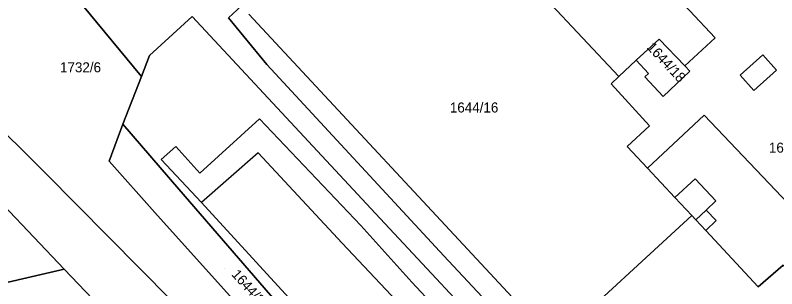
# Model space of a CAD drawing. Extents: x -263943 to -261149, y -1236934 to -1230686.
# Drawn here: x -262243.2 to -262091.4, y -1236319.3 to -1236264.7 of the extents above; entities that cross this region are included whole.
import ezdxf

# ---------------------------------------------------------------- set-up
doc = ezdxf.new("R2010")
doc.units = 0
for name, color, linetype in [('body_kn', 7, 'Continuous'), ('kladpar_druhypozemkov', 7, 'Continuous'), ('kladpar_hranice', 7, 'Continuous'), ('kladpar_parcelnecisla', 7, 'Continuous'), ('kladpar_plochy', 7, 'Continuous'), ('zappar_hrandruhpozemk', 7, 'Continuous')]:
    doc.layers.add(name, color=color, linetype=linetype)

msp = doc.modelspace()

# ---------------------------------------------------------------- linework, layer by layer
at = {"layer": 'body_kn'}
for p, q in [((-262207.97, -1236264.93), (-262207.97, -1236264.93)), ((-262200.73, -1236265.19), (-262200.73, -1236265.19)), ((-262103.69, -1236269.18), (-262103.69, -1236269.18)), ((-262103.69, -1236269.18), (-262103.69, -1236269.18)), ((-262114.84, -1236269.46), (-262114.84, -1236269.46)), ((-262216.44, -1236272.71), (-262216.44, -1236272.71)), ((-262119.41, -1236273.67), (-262119.41, -1236273.67)), ((-262094.17, -1236272.59), (-262094.17, -1236272.59)), ((-262193.04, -1236274.53), (-262193.04, -1236274.53)), ((-262109.72, -1236274.81), (-262109.72, -1236274.81)), ((-262218.06, -1236276.95), (-262218.06, -1236276.95)), ((-262122.89, -1236276.95), (-262122.89, -1236276.95)), ((-262117.68, -1236277.01), (-262117.68, -1236277.01)), ((-262117.68, -1236277.01), (-262117.68, -1236277.01)), ((-262116.93, -1236276.31), (-262116.93, -1236276.31)), ((-262108.73, -1236275.89), (-262108.73, -1236275.89)), ((-262098.66, -1236276.65), (-262098.66, -1236276.65)), ((-262098.66, -1236276.65), (-262098.66, -1236276.65)), ((-262091.47, -1236275.65), (-262091.47, -1236275.65)), ((-262124.42, -1236278.39), (-262124.42, -1236278.39)), ((-262124.42, -1236278.39), (-262124.42, -1236278.39)), ((-262095.96, -1236279.71), (-262095.96, -1236279.71)), ((-262114.04, -1236280.89), (-262114.04, -1236280.89)), ((-262105.87, -1236284.61), (-262105.87, -1236284.61)), ((-262194.53, -1236285.38), (-262194.53, -1236285.38)), ((-262221.8, -1236286.43), (-262221.8, -1236286.43)), ((-262116.73, -1236286.74), (-262116.73, -1236286.74)), ((-262211.22, -1236290.86), (-262211.22, -1236290.86)), ((-262194.79, -1236292.16), (-262194.79, -1236292.16)), ((-262121.23, -1236290.88), (-262121.23, -1236290.88)), ((-262214.1, -1236293.48), (-262214.1, -1236293.48)), ((-262224.52, -1236293.8), (-262224.52, -1236293.8)), ((-262224.52, -1236293.8), (-262224.52, -1236293.8)), ((-262117.18, -1236295.21), (-262117.18, -1236295.21)), ((-262237.22, -1236296.24), (-262237.22, -1236296.24)), ((-262206.4, -1236296.21), (-262206.4, -1236296.21)), ((-262107.65, -1236297.32), (-262107.65, -1236297.32)), ((-262210.64, -1236299.42), (-262210.64, -1236299.42)), ((-262111.7, -1236301.08), (-262111.7, -1236301.08)), ((-262206.07, -1236302.05), (-262206.07, -1236302.05)), ((-262103.51, -1236301.75), (-262103.51, -1236301.75)), ((-262215.39, -1236304.07), (-262215.39, -1236304.07)), ((-262171.42, -1236304.28), (-262171.42, -1236304.28)), ((-262105.46, -1236303.6), (-262105.46, -1236303.6)), ((-262105.46, -1236303.6), (-262105.46, -1236303.6)), ((-262108.33, -1236304.68), (-262108.33, -1236304.68)), ((-262108.33, -1236304.68), (-262108.33, -1236304.68)), ((-262107.51, -1236305.55), (-262107.51, -1236305.55)), ((-262103.47, -1236305.69), (-262103.47, -1236305.69)), ((-262174.32, -1236306.69), (-262174.32, -1236306.69)), ((-262105.55, -1236307.63), (-262105.55, -1236307.63)), ((-262178.05, -1236310.16), (-262178.05, -1236310.16)), ((-262157.79, -1236312.68), (-262157.79, -1236312.68)), ((-262233.44, -1236315.4), (-262233.44, -1236315.4)), ((-262164.17, -1236317.98), (-262164.17, -1236317.98)), ((-262095.06, -1236318.89), (-262095.06, -1236318.89)), ((-262095.06, -1236318.89), (-262095.06, -1236318.89))]:
    msp.add_line(p, q, dxfattribs=at)
at = {"layer": 'kladpar_druhypozemkov'}
for p, q in [((-262229.35, -1236273.78), (-262229.35, -1236273.78)), ((-262112.63, -1236273.91), (-262112.63, -1236273.91)), ((-262152.33, -1236281.51), (-262152.33, -1236281.51)), ((-262201.55, -1236315.29), (-262201.55, -1236315.29))]:
    msp.add_line(p, q, dxfattribs=at)
at = {"layer": 'kladpar_hranice'}
for points in [[(-262103.69, -1236269.18), (-262109.72, -1236274.81), (-262114.84, -1236269.46), (-262119.41, -1236273.67), (-262122.89, -1236276.95), (-262144.63, -1236253.69), (-262159.9, -1236237.36), (-262144.99, -1236223.42), (-262111.88, -1236258.96), (-262112.65, -1236259.67), (-262108.78, -1236263.74), (-262103.69, -1236269.18)], [(-262254.08, -1236238.66), (-262229.81, -1236262.69), (-262218.06, -1236276.95), (-262221.8, -1236286.43), (-262224.52, -1236293.8)], [(-262126.74, -1236423.83), (-262130.74, -1236419.38), (-262145.32, -1236403.19), (-262146.68, -1236407.26), (-262159.62, -1236395.28), (-262161.48, -1236391.89), (-262165.03, -1236387.22), (-262167.99, -1236385.95), (-262182.45, -1236369.99), (-262196.57, -1236353.86), (-262202.23, -1236348.08), (-262233.44, -1236315.4), (-262245.56, -1236302.61), (-262250.43, -1236297.48), (-262258.86, -1236288.84), (-262270.14, -1236277.28), (-262288.75, -1236257.8), (-262294.77, -1236251.74)], [(-262144.63, -1236253.69), (-262122.89, -1236276.95), (-262124.42, -1236278.39)], [(-262198.13, -1236262.82), (-262200.73, -1236265.19), (-262193.04, -1236274.53), (-262157.79, -1236312.68), (-262113.91, -1236359.7), (-262110.67, -1236356.65), (-262106.67, -1236352.87), (-262103.27, -1236356.56), (-262095.03, -1236365.49), (-262095.61, -1236366.02), (-262109.18, -1236378.4), (-262108.06, -1236379.64), (-262117.19, -1236388.07), (-262111.75, -1236372.91), (-262109.2, -1236370.63), (-262113.91, -1236365.61), (-262144.46, -1236333.1), (-262171.42, -1236304.28), (-262207.97, -1236264.93), (-262216.44, -1236272.71), (-262218.06, -1236276.95), (-262229.81, -1236262.69)], [(-262124.42, -1236278.39), (-262116.73, -1236286.74), (-262121.23, -1236290.88), (-262117.18, -1236295.21), (-262111.7, -1236301.08), (-262107.65, -1236297.32), (-262103.51, -1236301.75), (-262105.46, -1236303.6), (-262103.47, -1236305.69), (-262105.55, -1236307.63), (-262107.51, -1236305.55), (-262108.33, -1236304.68), (-262135.8, -1236329.94), (-262110.67, -1236356.65), (-262113.91, -1236359.7), (-262157.79, -1236312.68), (-262193.04, -1236274.53), (-262200.73, -1236265.19), (-262198.13, -1236262.82)], [(-262090.08, -1236314.54), (-262095.06, -1236318.89), (-262105.55, -1236307.63), (-262103.47, -1236305.69), (-262105.46, -1236303.6), (-262103.51, -1236301.75), (-262107.65, -1236297.32), (-262111.7, -1236301.08), (-262117.18, -1236295.21), (-262121.23, -1236290.88), (-262116.73, -1236286.74), (-262124.42, -1236278.39), (-262122.89, -1236276.95), (-262119.41, -1236273.67), (-262116.93, -1236276.31), (-262117.68, -1236277.01), (-262114.04, -1236280.89), (-262108.73, -1236275.89), (-262109.72, -1236274.81), (-262103.69, -1236269.18), (-262108.78, -1236263.74)], [(-262111.75, -1236372.91), (-262117.19, -1236388.07), (-262108.22, -1236397.75), (-262113.65, -1236402.4), (-262120.42, -1236403.75), (-262139.36, -1236381.93), (-262162.78, -1236354.85), (-262186.79, -1236326.92), (-262210.64, -1236299.42), (-262221.8, -1236286.43), (-262218.06, -1236276.95), (-262216.44, -1236272.71), (-262207.97, -1236264.93), (-262171.42, -1236304.28), (-262144.46, -1236333.1), (-262113.91, -1236365.61), (-262109.2, -1236370.63), (-262111.75, -1236372.91)], [(-262117.68, -1236277.01), (-262116.93, -1236276.31), (-262119.41, -1236273.67), (-262114.84, -1236269.46), (-262109.72, -1236274.81), (-262108.73, -1236275.89), (-262114.04, -1236280.89), (-262117.68, -1236277.01)], [(-262224.52, -1236293.8), (-262215.39, -1236304.07), (-262192.13, -1236329.96), (-262166.51, -1236357.64), (-262141.74, -1236383.71), (-262120.42, -1236403.75), (-262113.91, -1236408.33), (-262120.52, -1236411.2), (-262122.64, -1236410.82), (-262129.66, -1236409.58), (-262154.61, -1236382.41), (-262174.56, -1236360.85), (-262183.1, -1236351.59), (-262194.18, -1236339.37), (-262197.39, -1236336.14), (-262212.11, -1236321.54), (-262237.22, -1236296.24), (-262262.34, -1236271.27)], [(-262262.34, -1236271.27), (-262237.22, -1236296.24), (-262212.11, -1236321.54), (-262197.39, -1236336.14), (-262194.18, -1236339.37), (-262183.1, -1236351.59), (-262174.56, -1236360.85), (-262154.61, -1236382.41), (-262129.66, -1236409.58), (-262122.64, -1236410.82)], [(-262120.42, -1236403.75), (-262141.74, -1236383.71), (-262166.51, -1236357.64), (-262192.13, -1236329.96), (-262215.39, -1236304.07), (-262224.52, -1236293.8), (-262221.8, -1236286.43), (-262210.64, -1236299.42), (-262186.79, -1236326.92), (-262162.78, -1236354.85), (-262139.36, -1236381.93), (-262120.42, -1236403.75)], [(-262254.78, -1236320.61), (-262259.76, -1236306.53), (-262259.82, -1236306.34), (-262245.56, -1236302.61), (-262233.44, -1236315.4), (-262252.16, -1236319.68), (-262254.78, -1236320.61)], [(-262095.06, -1236318.89), (-262090.08, -1236314.54), (-262083.09, -1236322.06), (-262087.95, -1236326.5), (-262083.55, -1236331.31), (-262098.57, -1236345.35), (-262089.63, -1236354.99), (-262086.83, -1236358.01), (-262086.35, -1236358.52), (-262094.56, -1236366.01), (-262094.91, -1236365.63), (-262095.03, -1236365.49), (-262103.27, -1236356.56), (-262106.67, -1236352.87), (-262110.67, -1236356.65), (-262135.8, -1236329.94), (-262108.33, -1236304.68), (-262107.51, -1236305.55), (-262105.55, -1236307.63), (-262095.06, -1236318.89)], [(-262231.4, -1236379.64), (-262252.16, -1236319.68), (-262233.44, -1236315.4), (-262202.23, -1236348.08), (-262235.98, -1236359.03), (-262223.24, -1236395.78), (-262224.93, -1236398.48), (-262231.4, -1236379.64)]]:
    msp.add_lwpolyline(points, dxfattribs=at)
at = {"layer": 'kladpar_plochy'}
for p, q in [((-262103.69, -1236269.18), (-262108.78, -1236263.74)), ((-262109.72, -1236274.81), (-262103.69, -1236269.18)), ((-262122.89, -1236276.95), (-262119.41, -1236273.67)), ((-262119.41, -1236273.67), (-262116.93, -1236276.31)), ((-262108.73, -1236275.89), (-262109.72, -1236274.81)), ((-262124.42, -1236278.39), (-262122.89, -1236276.95)), ((-262116.93, -1236276.31), (-262117.68, -1236277.01)), ((-262117.68, -1236277.01), (-262114.04, -1236280.89)), ((-262114.04, -1236280.89), (-262108.73, -1236275.89)), ((-262116.73, -1236286.74), (-262124.42, -1236278.39)), ((-262121.23, -1236290.88), (-262116.73, -1236286.74)), ((-262117.18, -1236295.21), (-262121.23, -1236290.88)), ((-262111.7, -1236301.08), (-262117.18, -1236295.21)), ((-262107.65, -1236297.32), (-262111.7, -1236301.08)), ((-262103.51, -1236301.75), (-262107.65, -1236297.32)), ((-262105.46, -1236303.6), (-262103.51, -1236301.75)), ((-262103.47, -1236305.69), (-262105.46, -1236303.6)), ((-262105.55, -1236307.63), (-262103.47, -1236305.69)), ((-262095.06, -1236318.89), (-262105.55, -1236307.63)), ((-262090.08, -1236314.54), (-262095.06, -1236318.89))]:
    msp.add_line(p, q, dxfattribs=at)
for points in [[(-262103.69, -1236269.18), (-262109.72, -1236274.81), (-262114.84, -1236269.46), (-262119.41, -1236273.67), (-262122.89, -1236276.95), (-262144.63, -1236253.69), (-262159.9, -1236237.36), (-262144.99, -1236223.42), (-262111.88, -1236258.96), (-262112.65, -1236259.67), (-262108.78, -1236263.74)], [(-262224.52, -1236293.8), (-262215.39, -1236304.07), (-262192.13, -1236329.96), (-262166.51, -1236357.64), (-262141.74, -1236383.71), (-262120.42, -1236403.75), (-262113.91, -1236408.33), (-262120.52, -1236411.2), (-262122.64, -1236410.82), (-262129.66, -1236409.58), (-262154.61, -1236382.41), (-262174.56, -1236360.85), (-262183.1, -1236351.59), (-262194.18, -1236339.37), (-262197.39, -1236336.14), (-262212.11, -1236321.54), (-262237.22, -1236296.24), (-262262.34, -1236271.27), (-262275.53, -1236257.69), (-262274.71, -1236256.96), (-262254.08, -1236238.66), (-262229.81, -1236262.69), (-262218.06, -1236276.95), (-262221.8, -1236286.43)], [(-262111.75, -1236372.91), (-262117.19, -1236388.07), (-262108.22, -1236397.75), (-262113.65, -1236402.4), (-262120.42, -1236403.75), (-262139.36, -1236381.93), (-262162.78, -1236354.85), (-262186.79, -1236326.92), (-262210.64, -1236299.42), (-262221.8, -1236286.43), (-262218.06, -1236276.95), (-262216.44, -1236272.71), (-262207.97, -1236264.93), (-262171.42, -1236304.28), (-262144.46, -1236333.1), (-262113.91, -1236365.61), (-262109.2, -1236370.63)], [(-262117.68, -1236277.01), (-262116.93, -1236276.31), (-262119.41, -1236273.67), (-262114.84, -1236269.46), (-262109.72, -1236274.81), (-262108.73, -1236275.89), (-262114.04, -1236280.89)], [(-262120.42, -1236403.75), (-262141.74, -1236383.71), (-262166.51, -1236357.64), (-262192.13, -1236329.96), (-262215.39, -1236304.07), (-262224.52, -1236293.8), (-262221.8, -1236286.43), (-262210.64, -1236299.42), (-262186.79, -1236326.92), (-262162.78, -1236354.85), (-262139.36, -1236381.93)], [(-262254.78, -1236320.61), (-262259.76, -1236306.53), (-262259.82, -1236306.34), (-262245.56, -1236302.61), (-262233.44, -1236315.4), (-262252.16, -1236319.68)], [(-262095.06, -1236318.89), (-262090.08, -1236314.54), (-262083.09, -1236322.06), (-262087.95, -1236326.5), (-262083.55, -1236331.31), (-262098.57, -1236345.35), (-262089.63, -1236354.99), (-262086.83, -1236358.01), (-262086.35, -1236358.52), (-262094.56, -1236366.01), (-262094.91, -1236365.63), (-262095.03, -1236365.49), (-262103.27, -1236356.56), (-262106.67, -1236352.87), (-262110.67, -1236356.65), (-262135.8, -1236329.94), (-262108.33, -1236304.68), (-262107.51, -1236305.55), (-262105.55, -1236307.63)], [(-262231.4, -1236379.64), (-262252.16, -1236319.68), (-262233.44, -1236315.4), (-262202.23, -1236348.08), (-262235.98, -1236359.03), (-262223.24, -1236395.78), (-262224.93, -1236398.48)]]:
    msp.add_lwpolyline(points, close=True, dxfattribs=at)
for points in [[(-262144.63, -1236253.69), (-262122.89, -1236276.95), (-262124.42, -1236278.39), (-262116.73, -1236286.74), (-262121.23, -1236290.88), (-262117.18, -1236295.21), (-262111.7, -1236301.08), (-262107.65, -1236297.32), (-262103.51, -1236301.75), (-262105.46, -1236303.6), (-262103.47, -1236305.69), (-262105.55, -1236307.63), (-262107.51, -1236305.55), (-262108.33, -1236304.68), (-262135.8, -1236329.94), (-262110.67, -1236356.65), (-262113.91, -1236359.7), (-262157.79, -1236312.68), (-262193.04, -1236274.53), (-262200.73, -1236265.19), (-262198.13, -1236262.82)], [(-262198.13, -1236262.82), (-262200.73, -1236265.19), (-262193.04, -1236274.53), (-262157.79, -1236312.68), (-262113.91, -1236359.7), (-262110.67, -1236356.65), (-262106.67, -1236352.87), (-262103.27, -1236356.56), (-262095.03, -1236365.49), (-262095.61, -1236366.02), (-262109.18, -1236378.4), (-262108.06, -1236379.64), (-262117.19, -1236388.07), (-262111.75, -1236372.91), (-262109.2, -1236370.63), (-262113.91, -1236365.61), (-262144.46, -1236333.1), (-262171.42, -1236304.28), (-262207.97, -1236264.93), (-262216.44, -1236272.71), (-262218.06, -1236276.95), (-262229.81, -1236262.69)], [(-262262.34, -1236271.27), (-262237.22, -1236296.24), (-262212.11, -1236321.54), (-262197.39, -1236336.14), (-262194.18, -1236339.37), (-262183.1, -1236351.59), (-262174.56, -1236360.85), (-262154.61, -1236382.41), (-262129.66, -1236409.58), (-262122.64, -1236410.82), (-262110.88, -1236420.44), (-262110.91, -1236420.54), (-262107.61, -1236428.93)], [(-262126.74, -1236423.83), (-262130.74, -1236419.38), (-262145.32, -1236403.19), (-262146.68, -1236407.26), (-262159.62, -1236395.28), (-262161.48, -1236391.89), (-262165.03, -1236387.22), (-262167.99, -1236385.95), (-262182.45, -1236369.99), (-262196.57, -1236353.86), (-262202.23, -1236348.08), (-262233.44, -1236315.4), (-262245.56, -1236302.61)]]:
    msp.add_lwpolyline(points, dxfattribs=at)
at = {"layer": 'zappar_hrandruhpozemk'}
for p, q in [((-262135.8, -1236329.94), (-262196.62, -1236264.46)), ((-262095.96, -1236279.71), (-262098.66, -1236276.65)), ((-262091.47, -1236275.65), (-262095.96, -1236279.71)), ((-262105.87, -1236284.61), (-262117.18, -1236295.21)), ((-262065.96, -1236326.8), (-262105.87, -1236284.61)), ((-262108.33, -1236304.68), (-262111.7, -1236301.08)), ((-262105.46, -1236303.6), (-262107.51, -1236305.55)), ((-262153.95, -1236335.71), (-262178.05, -1236310.16)), ((-262164.17, -1236317.98), (-262147.26, -1236335.89))]:
    msp.add_line(p, q, dxfattribs=at)
for points in [[(-262098.66, -1236276.65), (-262094.17, -1236272.59), (-262091.47, -1236275.65)], [(-262185.01, -1236325.06), (-262206.07, -1236302.05), (-262214.1, -1236293.48), (-262211.22, -1236290.86), (-262206.4, -1236296.21), (-262194.53, -1236285.38), (-262174.32, -1236306.69), (-262164.17, -1236317.98)], [(-262178.05, -1236310.16), (-262194.79, -1236292.16), (-262206.07, -1236302.05)]]:
    msp.add_lwpolyline(points, dxfattribs=at)

# ---------------------------------------------------------------- texts
at = {"layer": 'kladpar_parcelnecisla'}
for s, rotation, p in [('1644/18', 313, (-262117.42, -1236271.22)), ('1644/3', 312, (-262200.22, -1236316.51))]:
    msp.add_text(s, height=2, rotation=rotation, dxfattribs=at).set_placement(p)
for s, p in [('1732/6', (-262234.3, -1236276.09)), ('1644/16', (-262156.57, -1236284.11)), ('1644/1', (-262092.95, -1236292.12))]:
    msp.add_text(s, height=2, dxfattribs=at).set_placement(p)

doc.saveas('drawing.dxf')
